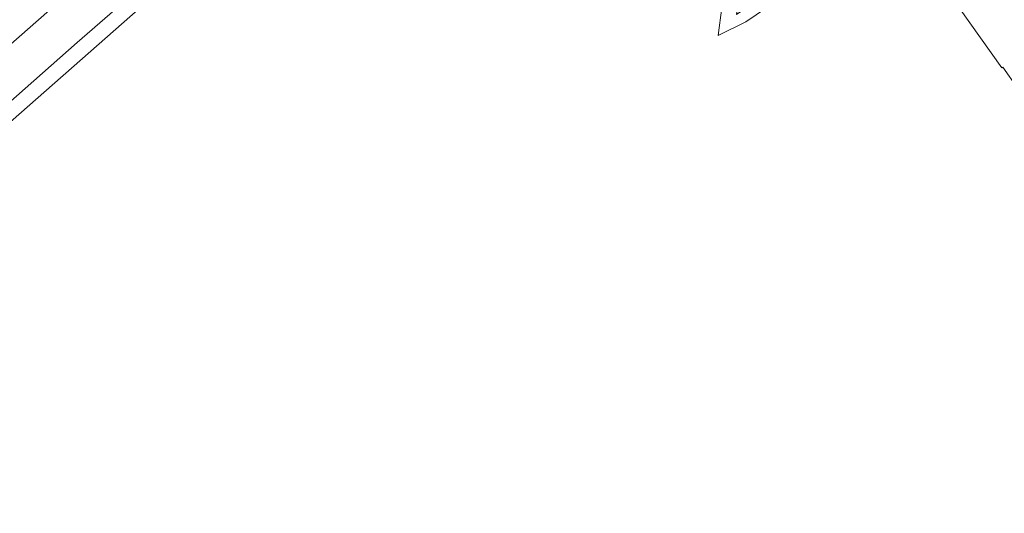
# Model space of a CAD drawing. Extents: x 150256 to 156914, y 461459 to 469481.
# Tile 576 of 656: x 154644 to 154775, y 467578 to 467643. Entities that reach past the tile are written whole.
import ezdxf

# ---------------------------------------------------------------- set-up
doc = ezdxf.new("R2010")
doc.units = 0
doc.header["$LTSCALE"] = 0.75
for name, color, linetype, lineweight in [('B-RO-VH-VERHARDING_ASFALT-GV', 251, 'CONTINUOUS', 18), ('B-RO-VH-VERHARDING_BETONSTRAATSTEEN-GV', 251, 'CONTINUOUS', 18), ('B-RO-VH-VERHARDING_TEGEL-GV', 251, 'CONTINUOUS', 18)]:
    doc.layers.add(name, color=color, linetype=linetype, lineweight=lineweight)

msp = doc.modelspace()

# ---------------------------------------------------------------- linework, layer by layer
at = {"layer": 'B-RO-VH-VERHARDING_ASFALT-GV'}
for points in [[(154678.263, 467723.574), (154679.898, 467735.726), (154680.663, 467741.414), (154681.154, 467745.06), (154682.3, 467753.583), (154683.062, 467759.255), (154684.419, 467769.346), (154684.657, 467771.12), (154684.983, 467773.545), (154685.635, 467778.537), (154683.643, 467778.799), (154668.647, 467667.568), (154668.047, 467664.942), (154666.99, 467662.462), (154665.523, 467660.235), (154663.683, 467658.306), (154601.674, 467603.782), (154584.121, 467585.063), (154584.106, 467585.045)], [(154678.263, 467723.574), (154679.898, 467735.726), (154680.663, 467741.414), (154681.154, 467745.06), (154682.3, 467753.583), (154683.062, 467759.255), (154684.419, 467769.346), (154684.657, 467771.12), (154684.983, 467773.545), (154685.635, 467778.537), (154683.643, 467778.799), (154668.647, 467667.568), (154668.047, 467664.942), (154666.99, 467662.462), (154665.523, 467660.235), (154663.683, 467658.306), (154601.674, 467603.782), (154584.121, 467585.063), (154584.106, 467585.045)], [(154584.121, 467585.063), (154601.674, 467603.782), (154663.683, 467658.306), (154665.523, 467660.235), (154666.99, 467662.462), (154668.047, 467664.942), (154668.647, 467667.568), (154683.643, 467778.799), (154678.19, 467779.515), (154665.852, 467687.995), (154664.954, 467682.439), (154663.609, 467676.987)], [(154584.121, 467585.063), (154601.674, 467603.782), (154663.683, 467658.306), (154665.523, 467660.235), (154666.99, 467662.462), (154668.047, 467664.942), (154668.647, 467667.568), (154683.643, 467778.799), (154678.19, 467779.515), (154665.852, 467687.995), (154664.954, 467682.439), (154663.609, 467676.987)]]:
    msp.add_lwpolyline(points, dxfattribs=at)
at = {"layer": 'B-RO-VH-VERHARDING_BETONSTRAATSTEEN-GV'}
msp.add_lwpolyline([(154766.887, 467649.062), (154766.404, 467648.732), (154767.612, 467647.034), (154774.701, 467637.068), (154774.823, 467637.157), (154776.822, 467634.292)], dxfattribs=at)
msp.add_lwpolyline([(154766.887, 467649.062), (154766.404, 467648.732), (154767.612, 467647.034), (154774.701, 467637.068), (154774.823, 467637.157), (154776.822, 467634.292)], dxfattribs=at)
at = {"layer": 'B-RO-VH-VERHARDING_TEGEL-GV'}
for points in [[(154582.252, 467577.95), (154583.981, 467577.91), (154597.941, 467590.128), (154598.826, 467590.962), (154675.111, 467658.133), (154679.016, 467686.71), (154690.335, 467770.377), (154688.311, 467770.611), (154686.712, 467758.756)], [(154582.252, 467577.95), (154583.981, 467577.91), (154597.941, 467590.128), (154598.826, 467590.962), (154675.111, 467658.133), (154679.016, 467686.71), (154690.335, 467770.377), (154688.311, 467770.611), (154686.712, 467758.756)], [(154686.712, 467758.756), (154685.938, 467753.017), (154684.303, 467741.005), (154683.516, 467735.158), (154681.904, 467723.077), (154681.127, 467717.414), (154679.464, 467705.216), (154678.704, 467699.489), (154677.071, 467687.435), (154676.278, 467681.501), (154674.636, 467669.451), (154673.89, 467663.72), (154673.228, 467659.118), (154669.777, 467656.037), (154665.455, 467652.232), (154656.272, 467644.189), (154651.961, 467640.406), (154642.744, 467632.287)], [(154686.712, 467758.756), (154685.938, 467753.017), (154684.303, 467741.005), (154683.516, 467735.158), (154681.904, 467723.077), (154681.127, 467717.414), (154679.464, 467705.216), (154678.704, 467699.489), (154677.071, 467687.435), (154676.278, 467681.501), (154674.636, 467669.451), (154673.89, 467663.72), (154673.228, 467659.118), (154669.777, 467656.037), (154665.455, 467652.232), (154656.272, 467644.189), (154651.961, 467640.406), (154642.744, 467632.287)]]:
    msp.add_lwpolyline(points, dxfattribs=at)
msp.add_lwpolyline([(154740.826, 467669.801), (154740.361, 467666.332), (154740.198, 467665.123), (154739.71, 467661.657), (154738.852, 467655.232), (154738.514, 467652.6), (154738.504, 467652.524), (154737.039, 467641.342), (154740.696, 467643.148), (154751.81, 467650.72), (154750.89, 467651.85), (154739.467, 467644.113), (154745.65, 467689.739), (154747.612, 467704.955), (154745.64, 467705.115), (154710.631, 467709.813), (154709.441, 467709.973), (154707.418, 467694.982), (154708.662, 467694.813), (154743.557, 467690.041), (154742.067, 467678.836)], close=True, dxfattribs=at)
msp.add_lwpolyline([(154740.826, 467669.801), (154740.361, 467666.332), (154740.198, 467665.123), (154739.71, 467661.657), (154738.852, 467655.232), (154738.514, 467652.6), (154738.504, 467652.524), (154737.039, 467641.342), (154740.696, 467643.148), (154751.81, 467650.72), (154750.89, 467651.85), (154739.467, 467644.113), (154745.65, 467689.739), (154747.612, 467704.955), (154745.64, 467705.115), (154710.631, 467709.813), (154709.441, 467709.973), (154707.418, 467694.982), (154708.662, 467694.813), (154743.557, 467690.041), (154742.067, 467678.836)], close=True, dxfattribs=at)

doc.saveas('drawing.dxf')
